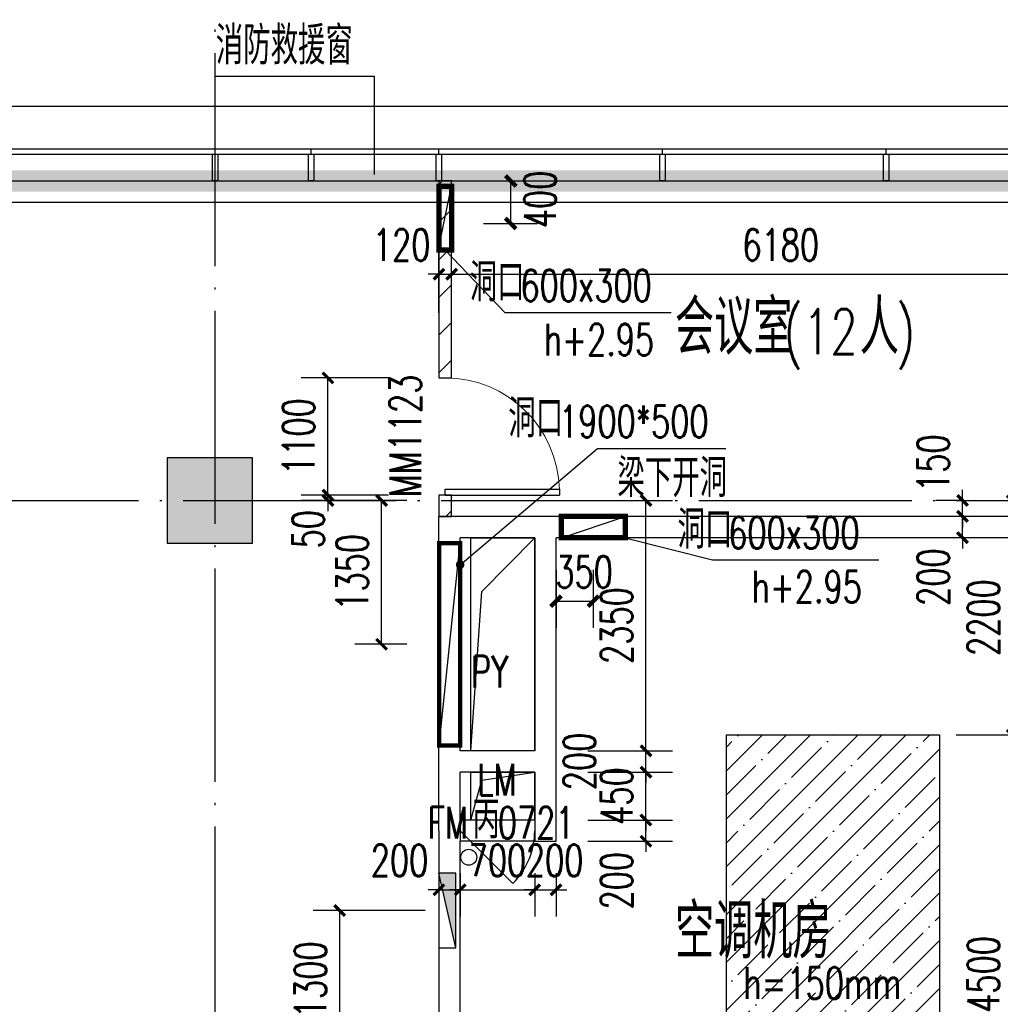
# Model space of a CAD drawing. Extents: x 797781 to 1255204, y 21234 to 1024248.
# Tile 497 of 656: x 978672 to 987880, y 484713 to 493957. Entities that reach past the tile are written whole.
import ezdxf

# ---------------------------------------------------------------- set-up
doc = ezdxf.new("R2010")
doc.units = 0
doc.header["$LTSCALE"] = 1000
doc.header["$MEASUREMENT"] = 0
doc.linetypes.add('230303生产综合楼-平面图_t8$0$DOTE', pattern=[2.42, 2, -0.2, 0.02, -0.2])
doc.linetypes.add('__DASH', pattern=[0.35, 0.25, -0.1])
for name, color, linetype in [('230303生产综合楼-平面图_t8$0$3T_WOOD', 21, 'Continuous'), ('230303生产综合楼-平面图_t8$0$COLUMN', 40, 'Continuous'), ('230303生产综合楼-平面图_t8$0$CURTWALL', 4, 'Continuous'), ('230303生产综合楼-平面图_t8$0$DIM_LEAD', 3, 'Continuous'), ('230303生产综合楼-平面图_t8$0$DIM_SYMB', 3, 'Continuous'), ('230303生产综合楼-平面图_t8$0$DOTE', 1, '230303生产综合楼-平面图_t8$0$DOTE'), ('230303生产综合楼-平面图_t8$0$H-楼板留洞', 6, 'Continuous'), ('230303生产综合楼-平面图_t8$0$PUB_DIM', 3, 'Continuous'), ('230303生产综合楼-平面图_t8$0$PUB_HATCH', 8, 'Continuous'), ('230303生产综合楼-平面图_t8$0$PUB_TEXT', 7, 'Continuous'), ('230303生产综合楼-平面图_t8$0$WALL', 40, 'Continuous'), ('230303生产综合楼-平面图_t8$0$WALL-MOVE', 6, 'Continuous'), ('230303生产综合楼-平面图_t8$0$WINDOW', 4, 'Continuous'), ('230303生产综合楼-平面图_t8$0$WINDOW_TEXT', 7, 'Continuous'), ('230303生产综合楼-平面图_t8$0$条件', 7, 'Continuous'), ('230303生产综合楼-平面图_t8$0$板洞', 6, 'Continuous'), ('230303生产综合楼-平面图_t8$0$看线', 115, 'Continuous'), ('A-暖通提建筑洞口', 1, 'Continuous'), ('DIM_LEAD', 3, 'Continuous'), ('DUCT-新风设备标注', 3, 'Continuous'), ('EQUIP_消火栓', 7, 'Continuous'), ('PUB_DIM', 3, 'Continuous'), ('PUB_HATCH', 8, 'Continuous'), ('PUB_TEXT', 7, 'Continuous'), ('VPIPE-消防', 1, 'Continuous'), ('WINDOW', 4, 'Continuous')]:
    doc.layers.add(name, color=color, linetype=linetype)
doc.styles.add('230303生产综合楼-平面图_t8$0$_TCH_DIM', font='SIMPLEX', dxfattribs={"bigfont": 'GBCBIG'})
doc.styles.add('230303生产综合楼-平面图_T8$0$_TCH_DIM_T3', font='SIMPLEX', dxfattribs={"width": 0.705882, "bigfont": 'GBCBIG'})
doc.styles.add('230303生产综合楼-平面图_t8$0$_TCH_WINDOW', font='SIMPLEX', dxfattribs={"height": 3.5, "bigfont": 'GBCBIG'})
doc.styles.add('_TCH_DIM', font='SIMPLEX', dxfattribs={"bigfont": 'GBCBIG'})
doc.styles.add('_TCH_DIM_T3', font='SIMPLEX', dxfattribs={"width": 0.705882, "bigfont": 'GBCBIG'})
doc.dimstyles.new('230303生产综合楼-平面图_T8$0$_TCH_ARCH&&100', dxfattribs={"dimtxt": 297.5, "dimasz": 100, "dimexe": 250, "dimexo": 300, "dimgap": 126.25, "dimtad": 1, "dimdec": 0, "dimzin": 0, "dimdsep": 46, "dimtxsty": '230303生产综合楼-平面图_T8$0$_TCH_DIM_T3', "dimblk": '230303生产综合楼-平面图_t8$0$_ArchTick', "dimcen": 0.09, "dimclrt": 7, "dimazin": 2, "dimtfac": 1, "dimtdec": 0, "dimtix": 1, "dimtmove": 2, "dimatfit": 3, "dimfxl": 1, "dimtolj": 1, "dimtzin": 0, "dimarcsym": 0})
doc.dimstyles.new('_TCH_ARCH&&100', dxfattribs={"dimtxt": 297.5, "dimasz": 100, "dimexe": 250, "dimexo": 300, "dimgap": 126.25, "dimtad": 1, "dimdec": 0, "dimzin": 0, "dimdsep": 46, "dimtxsty": '_TCH_DIM_T3', "dimblk": 'ARCHTICK', "dimcen": 0.09, "dimclrt": 7, "dimazin": 2, "dimtfac": 1, "dimtdec": 0, "dimtix": 1, "dimtmove": 2, "dimatfit": 3, "dimfxl": 1, "dimtolj": 1, "dimtzin": 0, "dimarcsym": 0})
pattern_1 = [(45, (0, 179.5), (-176.776766, 176.776766), [])]

# ---------------------------------------------------------------- blocks, each defined once
blk = doc.blocks.new('AQ4-5')
at = {"color": 6, "linetype": '__DASH', "ltscale": 4, "const_width": 200}
blk.add_lwpolyline([(1037161, 481763.4), (1037161, 487413.9), (1062695.4, 484763.4), (1130261, 484763.4), (1130261, 481763.4)], dxfattribs=at)
blk = doc.blocks.new('_ArchTick')
at = {"color": 0, "linetype": 'ByBlock', "const_width": 0.4}
blk.add_lwpolyline([(-0.5, -0.5), (0.5, 0.5)], dxfattribs=at)
blk = doc.blocks.new('*D6587')
at = {"layer": 'Defpoints', "color": 0, "transparency": 16777216}
for p in [(798367.8, 391755.7), (798717.8, 391755.7), (798717.8, 391160.2)]:
    blk.add_point(p, dxfattribs=at)
at = {"layer": 'PUB_DIM', "color": 0, "lineweight": -2, "transparency": 16777216}
for p, q in [((798367.8, 391455.7), (798367.8, 390910.2)), ((798717.8, 391455.7), (798717.8, 390910.2)), ((798367.8, 391160.2), (798717.8, 391160.2))]:
    blk.add_line(p, q, dxfattribs=at)
at = {"layer": 'PUB_DIM', "color": 0, "lineweight": -2, "transparency": 16777216, "xscale": 100, "yscale": 100, "zscale": 100, "rotation": 180}
blk.add_blockref('_ArchTick', (798367.8, 391160.2), dxfattribs=at)
at = {"layer": 'PUB_DIM', "color": 0, "lineweight": -2, "transparency": 16777216, "xscale": 100, "yscale": 100, "zscale": 100}
blk.add_blockref('_ArchTick', (798717.8, 391160.2), dxfattribs=at)
at = {"layer": 'PUB_DIM', "color": 7, "transparency": 16777216, "insert": (798631.4, 391435.2), "char_height": 297.5, "attachment_point": 5, "style": '_TCH_DIM_T3'}
blk.add_mtext('\\A1;350', dxfattribs=at)
blk = doc.blocks.new('*D6588')
at = {"layer": 'Defpoints', "color": 0, "transparency": 16777216}
for p in [(797387.8, 395105.7), (797943.1, 395105.7), (797387.8, 394705.7)]:
    blk.add_point(p, dxfattribs=at)
at = {"layer": 'PUB_DIM', "color": 0, "lineweight": -2, "transparency": 16777216}
for p, q in [((797687.8, 395105.7), (798193.1, 395105.7)), ((797943.1, 394705.7), (797943.1, 395105.7)), ((797687.8, 394705.7), (798193.1, 394705.7))]:
    blk.add_line(p, q, dxfattribs=at)
at = {"layer": 'PUB_DIM', "color": 0, "lineweight": -2, "transparency": 16777216, "xscale": 100, "yscale": 100, "zscale": 100}
for p, rotation in [((797943.1, 395105.7), 90), ((797943.1, 394705.7), 270)]:
    blk.add_blockref('_ArchTick', p, dxfattribs=dict(at, rotation=rotation))
at = {"layer": 'PUB_DIM', "color": 7, "transparency": 16777216, "insert": (798218.1, 394931.7), "char_height": 297.5, "attachment_point": 5, "rotation": 90, "style": '_TCH_DIM_T3'}
blk.add_mtext('\\A1;400', dxfattribs=at)
blk = doc.blocks.new('230303生产综合楼-平面图_t8$0$_ArchTick')
at = {"color": 0, "linetype": 'ByBlock', "const_width": 0.3}
blk.add_lwpolyline([(-0.5, -0.5), (0.5, 0.5)], dxfattribs=at)
blk = doc.blocks.new('*D6473')
at = {"layer": '230303生产综合楼-平面图_t8$0$PUB_DIM', "color": 0, "lineweight": -2, "transparency": 16777216}
for p, q in [((1101010.6, 289267.9), (1100522.7, 289267.9)), ((1100772.7, 287917.9), (1100772.7, 289267.9)), ((1101010.6, 287917.9), (1100522.7, 287917.9))]:
    blk.add_line(p, q, dxfattribs=at)
at = {"layer": 'Defpoints', "color": 0, "transparency": 16777216}
for p in [(1100772.7, 289267.9), (1101310.6, 289267.9), (1101310.6, 287917.9)]:
    blk.add_point(p, dxfattribs=at)
at = {"layer": '230303生产综合楼-平面图_t8$0$PUB_DIM', "color": 0, "lineweight": -2, "transparency": 16777216, "xscale": 100, "yscale": 100, "zscale": 100}
for p, rotation in [((1100772.7, 289267.9), 90), ((1100772.7, 287917.9), 270)]:
    blk.add_blockref('230303生产综合楼-平面图_t8$0$_ArchTick', p, dxfattribs=dict(at, rotation=rotation))
at = {"layer": '230303生产综合楼-平面图_t8$0$PUB_DIM', "color": 7, "transparency": 16777216, "insert": (1100497.7, 288592.9), "char_height": 297.5, "attachment_point": 5, "rotation": 90, "style": '230303生产综合楼-平面图_T8$0$_TCH_DIM_T3'}
blk.add_mtext('\\A1;1350', dxfattribs=at)
blk = doc.blocks.new('*D6322')
at = {"layer": '230303生产综合楼-平面图_t8$0$PUB_DIM', "color": 0, "lineweight": -2, "transparency": 16777216}
for p, q in [((1109960, 278549.6), (1108906.3, 278549.6)), ((1109156.3, 277249.5), (1109156.3, 278549.6)), ((1109960, 277249.5), (1108906.3, 277249.5))]:
    blk.add_line(p, q, dxfattribs=at)
at = {"layer": 'Defpoints', "color": 0, "transparency": 16777216}
for p in [(1109156.3, 278549.6), (1110260, 278549.6), (1110260, 277249.5)]:
    blk.add_point(p, dxfattribs=at)
at = {"layer": '230303生产综合楼-平面图_t8$0$PUB_DIM', "color": 0, "lineweight": -2, "transparency": 16777216, "xscale": 100, "yscale": 100, "zscale": 100}
for p, rotation in [((1109156.3, 278549.6), 90), ((1109156.3, 277249.5), 270)]:
    blk.add_blockref('230303生产综合楼-平面图_t8$0$_ArchTick', p, dxfattribs=dict(at, rotation=rotation))
at = {"layer": '230303生产综合楼-平面图_t8$0$PUB_DIM', "color": 7, "transparency": 16777216, "insert": (1108881.3, 277899.6), "char_height": 297.5, "attachment_point": 5, "rotation": 90, "style": '230303生产综合楼-平面图_T8$0$_TCH_DIM_T3'}
blk.add_mtext('\\A1;1300', dxfattribs=at)
blk = doc.blocks.new('$TwtSys$00000434')
for p, q in [((-0.5, 0.5), (-0.5, -0.5)), ((-0.5, -0.5), (0.5, 0.5)), ((0.5, 0.5), (-0.5, 0.5)), ((0.5, -0.5), (0.5, 0.5)), ((-0.5, -0.5), (0.5, -0.5))]:
    blk.add_line(p, q)
blk.add_solid([(0.5, -0.5), (0.5, 0.5), (-0.5, -0.5)])
blk = doc.blocks.new('230303生产综合楼-平面图_t8$0$3WLGJ')
at = {"layer": '230303生产综合楼-平面图_t8$0$3T_WOOD'}
for points in [[(1103866.3, 195571.9), (1103866.3, 195621.9)], [(1105966.3, 195571.9), (1105966.3, 195621.9)], [(1108066.3, 195571.9), (1108066.3, 195621.9)], [(1110166.3, 195571.9), (1110166.3, 195621.9)]]:
    blk.add_lwpolyline(points, dxfattribs=at)
for points in [[(1103891.3, 195321.9), (1103841.3, 195321.9), (1103841.3, 195571.9), (1103891.3, 195571.9)], [(1105991.3, 195321.9), (1105941.3, 195321.9), (1105941.3, 195571.9), (1105991.3, 195571.9)], [(1108091.3, 195321.9), (1108041.3, 195321.9), (1108041.3, 195571.9), (1108091.3, 195571.9)], [(1110191.3, 195321.9), (1110141.3, 195321.9), (1110141.3, 195571.9), (1110191.3, 195571.9)]]:
    blk.add_lwpolyline(points, close=True, dxfattribs=at)
blk = doc.blocks.new('$DorLib2D$00000114')
at = {"color": 0}
blk.add_line((0.5, 0), (-0.207, 0.707), dxfattribs=at)
blk.add_arc((0.5, 0), 1, 135, 180, dxfattribs=at)
blk = doc.blocks.new('*D1624')
at = {"layer": 'Defpoints', "color": 0, "transparency": 16777216}
for p in [(987164.6, 487243.3), (987996.7, 487243.3), (987164.6, 482743.3)]:
    blk.add_point(p, dxfattribs=at)
at = {"layer": 'PUB_DIM', "color": 0, "lineweight": -2, "transparency": 16777216}
for p, q in [((987464.6, 487243.3), (988246.7, 487243.3)), ((987996.7, 482743.3), (987996.7, 487243.3)), ((987464.6, 482743.3), (988246.7, 482743.3))]:
    blk.add_line(p, q, dxfattribs=at)
at = {"layer": 'PUB_DIM', "color": 0, "lineweight": -2, "transparency": 16777216, "xscale": 100, "yscale": 100, "zscale": 100}
for p, rotation in [((987996.7, 487243.3), 90), ((987996.7, 482743.3), 270)]:
    blk.add_blockref('_ArchTick', p, dxfattribs=dict(at, rotation=rotation))
at = {"layer": 'PUB_DIM', "color": 7, "transparency": 16777216, "insert": (987721.7, 484993.3), "char_height": 297.5, "attachment_point": 5, "rotation": 90, "style": '_TCH_DIM_T3'}
blk.add_mtext('\\A1;4500', dxfattribs=at)
blk = doc.blocks.new('*D1625')
at = {"layer": 'Defpoints', "color": 0, "transparency": 16777216}
for p in [(987164.6, 489443.2), (987996.7, 489443.2), (987164.6, 487243.3)]:
    blk.add_point(p, dxfattribs=at)
at = {"layer": 'PUB_DIM', "color": 0, "lineweight": -2, "transparency": 16777216}
for p, q in [((987464.6, 489443.2), (988246.7, 489443.2)), ((987996.7, 487243.3), (987996.7, 489443.2)), ((987464.6, 487243.3), (988246.7, 487243.3))]:
    blk.add_line(p, q, dxfattribs=at)
at = {"layer": 'PUB_DIM', "color": 0, "lineweight": -2, "transparency": 16777216, "xscale": 100, "yscale": 100, "zscale": 100}
for p, rotation in [((987996.7, 489443.2), 90), ((987996.7, 487243.3), 270)]:
    blk.add_blockref('_ArchTick', p, dxfattribs=dict(at, rotation=rotation))
at = {"layer": 'PUB_DIM', "color": 7, "transparency": 16777216, "insert": (987721.7, 488343.2), "char_height": 297.5, "attachment_point": 5, "rotation": 90, "style": '_TCH_DIM_T3'}
blk.add_mtext('\\A1;2200', dxfattribs=at)
blk = doc.blocks.new('*D1644')
at = {"layer": '230303生产综合楼-平面图_t8$0$PUB_DIM', "color": 0, "lineweight": -2, "transparency": 16777216}
for p, q in [((982728, 491205.5), (982728, 491817)), ((988908, 491205.5), (988908, 491817)), ((982728, 491567), (988908, 491567))]:
    blk.add_line(p, q, dxfattribs=at)
at = {"layer": 'Defpoints', "color": 0, "transparency": 16777216}
for p in [(988908, 491567), (982728, 490905.5), (988908, 490905.5)]:
    blk.add_point(p, dxfattribs=at)
at = {"layer": '230303生产综合楼-平面图_t8$0$PUB_DIM', "color": 0, "lineweight": -2, "transparency": 16777216, "xscale": 100, "yscale": 100, "zscale": 100, "rotation": 180}
blk.add_blockref('230303生产综合楼-平面图_t8$0$_ArchTick', (982728, 491567), dxfattribs=at)
at = {"layer": '230303生产综合楼-平面图_t8$0$PUB_DIM', "color": 0, "lineweight": -2, "transparency": 16777216, "xscale": 100, "yscale": 100, "zscale": 100}
blk.add_blockref('230303生产综合楼-平面图_t8$0$_ArchTick', (988908, 491567), dxfattribs=at)
at = {"layer": '230303生产综合楼-平面图_t8$0$PUB_DIM', "color": 7, "transparency": 16777216, "insert": (985818, 491842), "char_height": 297.5, "attachment_point": 5, "style": '230303生产综合楼-平面图_T8$0$_TCH_DIM_T3'}
blk.add_mtext('\\A1;6180', dxfattribs=at)
blk = doc.blocks.new('*D1645')
at = {"layer": '230303生产综合楼-平面图_t8$0$PUB_DIM', "color": 0, "lineweight": -2, "transparency": 16777216}
for p, q in [((982608, 491205.5), (982608, 491817)), ((982728, 491205.5), (982728, 491817)), ((982608, 491567), (982508, 491567)), ((982608, 491567), (982728, 491567)), ((982728, 491567), (982828, 491567))]:
    blk.add_line(p, q, dxfattribs=at)
at = {"layer": 'Defpoints', "color": 0, "transparency": 16777216}
for p in [(982728, 491567), (982608, 490905.5), (982728, 490905.5)]:
    blk.add_point(p, dxfattribs=at)
at = {"layer": '230303生产综合楼-平面图_t8$0$PUB_DIM', "color": 0, "lineweight": -2, "transparency": 16777216, "xscale": 100, "yscale": 100, "zscale": 100}
blk.add_blockref('230303生产综合楼-平面图_t8$0$_ArchTick', (982608, 491567), dxfattribs=at)
at = {"layer": '230303生产综合楼-平面图_t8$0$PUB_DIM', "color": 0, "lineweight": -2, "transparency": 16777216, "xscale": 100, "yscale": 100, "zscale": 100, "rotation": 180}
blk.add_blockref('230303生产综合楼-平面图_t8$0$_ArchTick', (982728, 491567), dxfattribs=at)
at = {"layer": '230303生产综合楼-平面图_t8$0$PUB_DIM', "color": 7, "transparency": 16777216, "insert": (982258, 491842), "char_height": 297.5, "attachment_point": 5, "style": '230303生产综合楼-平面图_T8$0$_TCH_DIM_T3'}
blk.add_mtext('\\A1;120', dxfattribs=at)
blk = doc.blocks.new('*D1648')
at = {"layer": '230303生产综合楼-平面图_t8$0$PUB_DIM', "color": 0, "lineweight": -2, "transparency": 16777216}
for p, q in [((987525.2, 489293.2), (987525.2, 489393.2)), ((987513.7, 489293.2), (987275.2, 489293.2)), ((987525.2, 489093.2), (987525.2, 489293.2)), ((987513.7, 489093.2), (987275.2, 489093.2)), ((987525.2, 489093.2), (987525.2, 488993.2))]:
    blk.add_line(p, q, dxfattribs=at)
at = {"layer": 'Defpoints', "color": 0, "transparency": 16777216}
for p in [(987525.2, 489293.2), (987813.7, 489293.2), (987813.7, 489093.2)]:
    blk.add_point(p, dxfattribs=at)
at = {"layer": '230303生产综合楼-平面图_t8$0$PUB_DIM', "color": 0, "lineweight": -2, "transparency": 16777216, "xscale": 100, "yscale": 100, "zscale": 100}
for p, rotation in [((987525.2, 489293.2), 270), ((987525.2, 489093.2), 90)]:
    blk.add_blockref('230303生产综合楼-平面图_t8$0$_ArchTick', p, dxfattribs=dict(at, rotation=rotation))
at = {"layer": '230303生产综合楼-平面图_t8$0$PUB_DIM', "color": 7, "transparency": 16777216, "insert": (987250.2, 488723.2), "char_height": 297.5, "attachment_point": 5, "rotation": 90, "style": '230303生产综合楼-平面图_T8$0$_TCH_DIM_T3'}
blk.add_mtext('\\A1;200', dxfattribs=at)
blk = doc.blocks.new('*D1649')
at = {"layer": '230303生产综合楼-平面图_t8$0$PUB_DIM', "color": 0, "lineweight": -2, "transparency": 16777216}
for p, q in [((987525.2, 489443.2), (987525.2, 489543.2)), ((987513.7, 489443.2), (987275.2, 489443.2)), ((987525.2, 489293.2), (987525.2, 489443.2)), ((987513.7, 489293.2), (987275.2, 489293.2)), ((987525.2, 489293.2), (987525.2, 489193.2))]:
    blk.add_line(p, q, dxfattribs=at)
at = {"layer": 'Defpoints', "color": 0, "transparency": 16777216}
for p in [(987525.2, 489443.2), (987813.7, 489443.2), (987813.7, 489293.2)]:
    blk.add_point(p, dxfattribs=at)
at = {"layer": '230303生产综合楼-平面图_t8$0$PUB_DIM', "color": 0, "lineweight": -2, "transparency": 16777216, "xscale": 100, "yscale": 100, "zscale": 100}
for p, rotation in [((987525.2, 489443.2), 270), ((987525.2, 489293.2), 90)]:
    blk.add_blockref('230303生产综合楼-平面图_t8$0$_ArchTick', p, dxfattribs=dict(at, rotation=rotation))
at = {"layer": '230303生产综合楼-平面图_t8$0$PUB_DIM', "color": 7, "transparency": 16777216, "insert": (987250.2, 489793.2), "char_height": 297.5, "attachment_point": 5, "rotation": 90, "style": '230303生产综合楼-平面图_T8$0$_TCH_DIM_T3'}
blk.add_mtext('\\A1;150', dxfattribs=at)
blk = doc.blocks.new('*D1650')
at = {"layer": '230303生产综合楼-平面图_t8$0$PUB_DIM', "color": 0, "lineweight": -2, "transparency": 16777216}
for p, q in [((984552.2, 486443.2), (984552.2, 486543.2)), ((984008, 486443.2), (984802.2, 486443.2)), ((984552.2, 486243.2), (984552.2, 486443.2)), ((984008, 486243.2), (984802.2, 486243.2)), ((984552.2, 486243.2), (984552.2, 486143.2))]:
    blk.add_line(p, q, dxfattribs=at)
at = {"layer": 'Defpoints', "color": 0, "transparency": 16777216}
for p in [(983708, 486443.2), (984552.2, 486443.2), (983708, 486243.2)]:
    blk.add_point(p, dxfattribs=at)
at = {"layer": '230303生产综合楼-平面图_t8$0$PUB_DIM', "color": 0, "lineweight": -2, "transparency": 16777216, "xscale": 100, "yscale": 100, "zscale": 100}
for p, rotation in [((984552.2, 486443.2), 270), ((984552.2, 486243.2), 90)]:
    blk.add_blockref('230303生产综合楼-平面图_t8$0$_ArchTick', p, dxfattribs=dict(at, rotation=rotation))
at = {"layer": '230303生产综合楼-平面图_t8$0$PUB_DIM', "color": 7, "transparency": 16777216, "insert": (984277.2, 485873.2), "char_height": 297.5, "attachment_point": 5, "rotation": 90, "style": '230303生产综合楼-平面图_T8$0$_TCH_DIM_T3'}
blk.add_mtext('\\A1;200', dxfattribs=at)
blk = doc.blocks.new('*D1651')
at = {"layer": '230303生产综合楼-平面图_t8$0$PUB_DIM', "color": 0, "lineweight": -2, "transparency": 16777216}
for p, q in [((984552.2, 486893.2), (984552.2, 486993.2)), ((984008, 486893.2), (984802.2, 486893.2)), ((984552.2, 486443.2), (984552.2, 486893.2)), ((984008, 486443.2), (984802.2, 486443.2)), ((984552.2, 486443.2), (984552.2, 486343.2))]:
    blk.add_line(p, q, dxfattribs=at)
at = {"layer": 'Defpoints', "color": 0, "transparency": 16777216}
for p in [(983708, 486893.2), (984552.2, 486893.2), (983708, 486443.2)]:
    blk.add_point(p, dxfattribs=at)
at = {"layer": '230303生产综合楼-平面图_t8$0$PUB_DIM', "color": 0, "lineweight": -2, "transparency": 16777216, "xscale": 100, "yscale": 100, "zscale": 100}
for p, rotation in [((984552.2, 486893.2), 270), ((984552.2, 486443.2), 90)]:
    blk.add_blockref('230303生产综合楼-平面图_t8$0$_ArchTick', p, dxfattribs=dict(at, rotation=rotation))
at = {"layer": '230303生产综合楼-平面图_t8$0$PUB_DIM', "color": 7, "transparency": 16777216, "insert": (984277.2, 486668.2), "char_height": 297.5, "attachment_point": 5, "rotation": 90, "style": '230303生产综合楼-平面图_T8$0$_TCH_DIM_T3'}
blk.add_mtext('\\A1;450', dxfattribs=at)
blk = doc.blocks.new('*D1652')
at = {"layer": '230303生产综合楼-平面图_t8$0$PUB_DIM', "color": 0, "lineweight": -2, "transparency": 16777216}
for p, q in [((984552.2, 487093.2), (984552.2, 487193.2)), ((984008, 487093.2), (984802.2, 487093.2)), ((984552.2, 486893.2), (984552.2, 487093.2)), ((984008, 486893.2), (984802.2, 486893.2)), ((984552.2, 486893.2), (984552.2, 486793.2))]:
    blk.add_line(p, q, dxfattribs=at)
at = {"layer": 'Defpoints', "color": 0, "transparency": 16777216}
for p in [(983708, 487093.2), (984552.2, 487093.2), (983708, 486893.2)]:
    blk.add_point(p, dxfattribs=at)
at = {"layer": '230303生产综合楼-平面图_t8$0$PUB_DIM', "color": 0, "lineweight": -2, "transparency": 16777216, "xscale": 100, "yscale": 100, "zscale": 100}
for p, rotation in [((984552.2, 487093.2), 270), ((984552.2, 486893.2), 90)]:
    blk.add_blockref('230303生产综合楼-平面图_t8$0$_ArchTick', p, dxfattribs=dict(at, rotation=rotation))
at = {"layer": '230303生产综合楼-平面图_t8$0$PUB_DIM', "color": 7, "transparency": 16777216, "insert": (983927.2, 486993.2), "char_height": 297.5, "attachment_point": 5, "rotation": 90, "style": '230303生产综合楼-平面图_T8$0$_TCH_DIM_T3'}
blk.add_mtext('\\A1;200', dxfattribs=at)
blk = doc.blocks.new('*D1653')
at = {"layer": '230303生产综合楼-平面图_t8$0$PUB_DIM', "color": 0, "lineweight": -2, "transparency": 16777216}
for p, q in [((984008, 489443.2), (984802.2, 489443.2)), ((984552.2, 487093.2), (984552.2, 489443.2)), ((984008, 487093.2), (984802.2, 487093.2))]:
    blk.add_line(p, q, dxfattribs=at)
at = {"layer": 'Defpoints', "color": 0, "transparency": 16777216}
for p in [(983708, 489443.2), (984552.2, 489443.2), (983708, 487093.2)]:
    blk.add_point(p, dxfattribs=at)
at = {"layer": '230303生产综合楼-平面图_t8$0$PUB_DIM', "color": 0, "lineweight": -2, "transparency": 16777216, "xscale": 100, "yscale": 100, "zscale": 100}
for p, rotation in [((984552.2, 489443.2), 90), ((984552.2, 487093.2), 270)]:
    blk.add_blockref('230303生产综合楼-平面图_t8$0$_ArchTick', p, dxfattribs=dict(at, rotation=rotation))
at = {"layer": '230303生产综合楼-平面图_t8$0$PUB_DIM', "color": 7, "transparency": 16777216, "insert": (984277.2, 488268.2), "char_height": 297.5, "attachment_point": 5, "rotation": 90, "style": '230303生产综合楼-平面图_T8$0$_TCH_DIM_T3'}
blk.add_mtext('\\A1;2350', dxfattribs=at)
blk = doc.blocks.new('*D1654')
at = {"layer": '230303生产综合楼-平面图_t8$0$PUB_DIM', "color": 0, "lineweight": -2, "transparency": 16777216}
for p, q in [((983508, 485943.2), (983508, 485538.5)), ((983708, 485943.2), (983708, 485538.5)), ((983508, 485788.5), (983408, 485788.5)), ((983508, 485788.5), (983708, 485788.5)), ((983708, 485788.5), (983808, 485788.5))]:
    blk.add_line(p, q, dxfattribs=at)
at = {"layer": 'Defpoints', "color": 0, "transparency": 16777216}
for p in [(983508, 486243.2), (983708, 486243.2), (983708, 485788.5)]:
    blk.add_point(p, dxfattribs=at)
at = {"layer": '230303生产综合楼-平面图_t8$0$PUB_DIM', "color": 0, "lineweight": -2, "transparency": 16777216, "xscale": 100, "yscale": 100, "zscale": 100}
blk.add_blockref('230303生产综合楼-平面图_t8$0$_ArchTick', (983508, 485788.5), dxfattribs=at)
at = {"layer": '230303生产综合楼-平面图_t8$0$PUB_DIM', "color": 0, "lineweight": -2, "transparency": 16777216, "xscale": 100, "yscale": 100, "zscale": 100, "rotation": 180}
blk.add_blockref('230303生产综合楼-平面图_t8$0$_ArchTick', (983708, 485788.5), dxfattribs=at)
at = {"layer": '230303生产综合楼-平面图_t8$0$PUB_DIM', "color": 7, "transparency": 16777216, "insert": (983695.5, 486063.5), "char_height": 297.5, "attachment_point": 5, "style": '230303生产综合楼-平面图_T8$0$_TCH_DIM_T3'}
blk.add_mtext('\\A1;200', dxfattribs=at)
blk = doc.blocks.new('*D1655')
at = {"layer": '230303生产综合楼-平面图_t8$0$PUB_DIM', "color": 0, "lineweight": -2, "transparency": 16777216}
for p, q in [((982808, 485943.2), (982808, 485538.5)), ((983508, 485943.2), (983508, 485538.5)), ((982808, 485788.5), (982708, 485788.5)), ((982808, 485788.5), (983508, 485788.5)), ((983508, 485788.5), (983608, 485788.5))]:
    blk.add_line(p, q, dxfattribs=at)
at = {"layer": 'Defpoints', "color": 0, "transparency": 16777216}
for p in [(982808, 486243.2), (983508, 486243.2), (983508, 485788.5)]:
    blk.add_point(p, dxfattribs=at)
at = {"layer": '230303生产综合楼-平面图_t8$0$PUB_DIM', "color": 0, "lineweight": -2, "transparency": 16777216, "xscale": 100, "yscale": 100, "zscale": 100}
blk.add_blockref('230303生产综合楼-平面图_t8$0$_ArchTick', (982808, 485788.5), dxfattribs=at)
at = {"layer": '230303生产综合楼-平面图_t8$0$PUB_DIM', "color": 0, "lineweight": -2, "transparency": 16777216, "xscale": 100, "yscale": 100, "zscale": 100, "rotation": 180}
blk.add_blockref('230303生产综合楼-平面图_t8$0$_ArchTick', (983508, 485788.5), dxfattribs=at)
at = {"layer": '230303生产综合楼-平面图_t8$0$PUB_DIM', "color": 7, "transparency": 16777216, "insert": (983158, 486063.5), "char_height": 297.5, "attachment_point": 5, "style": '230303生产综合楼-平面图_T8$0$_TCH_DIM_T3'}
blk.add_mtext('\\A1;700', dxfattribs=at)
blk = doc.blocks.new('*D1656')
at = {"layer": '230303生产综合楼-平面图_t8$0$PUB_DIM', "color": 0, "lineweight": -2, "transparency": 16777216}
for p, q in [((982608, 485943.2), (982608, 485538.5)), ((982808, 485943.2), (982808, 485538.5)), ((982608, 485788.5), (982508, 485788.5)), ((982608, 485788.5), (982808, 485788.5)), ((982808, 485788.5), (982908, 485788.5))]:
    blk.add_line(p, q, dxfattribs=at)
at = {"layer": 'Defpoints', "color": 0, "transparency": 16777216}
for p in [(982608, 486243.2), (982808, 486243.2), (982808, 485788.5)]:
    blk.add_point(p, dxfattribs=at)
at = {"layer": '230303生产综合楼-平面图_t8$0$PUB_DIM', "color": 0, "lineweight": -2, "transparency": 16777216, "xscale": 100, "yscale": 100, "zscale": 100}
blk.add_blockref('230303生产综合楼-平面图_t8$0$_ArchTick', (982608, 485788.5), dxfattribs=at)
at = {"layer": '230303生产综合楼-平面图_t8$0$PUB_DIM', "color": 0, "lineweight": -2, "transparency": 16777216, "xscale": 100, "yscale": 100, "zscale": 100, "rotation": 180}
blk.add_blockref('230303生产综合楼-平面图_t8$0$_ArchTick', (982808, 485788.5), dxfattribs=at)
at = {"layer": '230303生产综合楼-平面图_t8$0$PUB_DIM', "color": 7, "transparency": 16777216, "insert": (982238, 486063.5), "char_height": 297.5, "attachment_point": 5, "style": '230303生产综合楼-平面图_T8$0$_TCH_DIM_T3'}
blk.add_mtext('\\A1;200', dxfattribs=at)
blk = doc.blocks.new('*D1657')
at = {"layer": '230303生产综合楼-平面图_t8$0$PUB_DIM', "color": 0, "lineweight": -2, "transparency": 16777216}
for p, q in [((981566.1, 489493.2), (981566.1, 489593.2)), ((982135.3, 489493.2), (981316.1, 489493.2)), ((982135.3, 489443.2), (981316.1, 489443.2)), ((981566.1, 489443.2), (981566.1, 489493.2)), ((981566.1, 489443.2), (981566.1, 489343.2))]:
    blk.add_line(p, q, dxfattribs=at)
at = {"layer": 'Defpoints', "color": 0, "transparency": 16777216}
for p in [(981566.1, 489493.2), (982435.3, 489493.2), (982435.3, 489443.2)]:
    blk.add_point(p, dxfattribs=at)
at = {"layer": '230303生产综合楼-平面图_t8$0$PUB_DIM', "color": 0, "lineweight": -2, "transparency": 16777216, "xscale": 100, "yscale": 100, "zscale": 100}
for p, rotation in [((981566.1, 489493.2), 270), ((981566.1, 489443.2), 90)]:
    blk.add_blockref('230303生产综合楼-平面图_t8$0$_ArchTick', p, dxfattribs=dict(at, rotation=rotation))
at = {"layer": '230303生产综合楼-平面图_t8$0$PUB_DIM', "color": 7, "transparency": 16777216, "insert": (981380.9, 489173.2), "char_height": 297.5, "attachment_point": 5, "rotation": 90, "style": '230303生产综合楼-平面图_T8$0$_TCH_DIM_T3'}
blk.add_mtext('\\A1;50', dxfattribs=at)
blk = doc.blocks.new('*D1658')
at = {"layer": '230303生产综合楼-平面图_t8$0$PUB_DIM', "color": 0, "lineweight": -2, "transparency": 16777216}
for p, q in [((982135.3, 490593.2), (981316.1, 490593.2)), ((981566.1, 489493.2), (981566.1, 490593.2)), ((982135.3, 489493.2), (981316.1, 489493.2))]:
    blk.add_line(p, q, dxfattribs=at)
at = {"layer": 'Defpoints', "color": 0, "transparency": 16777216}
for p in [(981566.1, 490593.2), (982435.3, 490593.2), (982435.3, 489493.2)]:
    blk.add_point(p, dxfattribs=at)
at = {"layer": '230303生产综合楼-平面图_t8$0$PUB_DIM', "color": 0, "lineweight": -2, "transparency": 16777216, "xscale": 100, "yscale": 100, "zscale": 100}
for p, rotation in [((981566.1, 490593.2), 90), ((981566.1, 489493.2), 270)]:
    blk.add_blockref('230303生产综合楼-平面图_t8$0$_ArchTick', p, dxfattribs=dict(at, rotation=rotation))
at = {"layer": '230303生产综合楼-平面图_t8$0$PUB_DIM', "color": 7, "transparency": 16777216, "insert": (981291.1, 490043.2), "char_height": 297.5, "attachment_point": 5, "rotation": 90, "style": '230303生产综合楼-平面图_T8$0$_TCH_DIM_T3'}
blk.add_mtext('\\A1;1100', dxfattribs=at)
blk = doc.blocks.new('_FZH')
blk.add_lwpolyline([(-0.5, -0.5), (0.5, -0.5), (0.5, 0.5), (-0.5, 0.5)], close=True)
at = {"layer": 'PUB_HATCH'}
blk.add_solid([(-0.5, -0.5), (0.5, -0.5), (-0.5, 0.5), (0.5, 0.5)], dxfattribs=at)
blk = doc.blocks.new('230303生产综合楼-平面图_t8$0$$DorLib2D$00000001')
for p, q in [((0.45, 0.975), (0.5, 0.975)), ((0.45, 0), (0.45, 0.975)), ((0.5, 0), (0.5, 0.975)), ((0.5, 0), (0.45, 0))]:
    blk.add_line(p, q)
at = {"lineweight": 13}
blk.add_arc((0.475, 0), 0.975, 91.46928, 180, dxfattribs=at)
blk = doc.blocks.new('3FND33')
at = {"layer": 'A-暖通提建筑洞口', "const_width": 50}
for points in [[(797387.8, 395055.7), (797387.8, 394455.7), (797267.8, 394455.7), (797267.8, 395055.7)], [(799017.8, 391755.7), (798417.8, 391755.7), (798417.8, 391955.7), (799017.8, 391955.7)]]:
    blk.add_lwpolyline(points, close=True, dxfattribs=at)
at = {"layer": 'A-暖通提建筑洞口'}
for points in [[(797267.8, 394479.5), (797387.8, 395055.7)], [(798417.8, 391755.7), (799017.8, 391955.7)]]:
    blk.add_lwpolyline(points, dxfattribs=at)
at = {"layer": 'DIM_LEAD'}
for p, q in [((797327.8, 394455.7), (797885.7, 393869.8)), ((797885.7, 393869.8), (799449.1, 393869.8)), ((799017.8, 391755.7), (799836.7, 391549.4)), ((799836.7, 391549.4), (801400.1, 391549.4))]:
    blk.add_line(p, q, dxfattribs=at)
at = {"layer": 'PUB_TEXT', "style": '_TCH_DIM'}
for p in [(797557.5, 393974.8), (799508.5, 391654.4)]:
    blk.add_text('洞口', height=357.45, dxfattribs=at).set_placement(p)
at = {"layer": 'PUB_TEXT', "style": '_TCH_DIM', "width": 0.705882}
for s, p in [('600x300', (798034.1, 393974.8)), ('h+2.95', (798254.1, 393467.3)), ('600x300', (799985.1, 391654.4)), ('h+2.95', (800205.1, 391146.9))]:
    blk.add_text(s, height=297.5, dxfattribs=at).set_placement(p)
at = {"layer": 'PUB_DIM'}
for base, p1, p2, angle, picture, middle in [((797943.1, 395105.7), (797387.8, 394705.7), (797387.8, 395105.7), 90, '*D6588', (798218.1, 394931.7)), ((798717.8, 391160.2), (798367.8, 391755.7), (798717.8, 391755.7), 0, '*D6587', (798631.4, 391435.2))]:
    dim = blk.add_linear_dim(base=base, p1=p1, p2=p2, angle=angle, dimstyle='_TCH_ARCH&&100', dxfattribs=at)
    dim.commit()
    dim.dimension.update_dxf_attribs({"geometry": picture, "text_midpoint": middle, "dimtype": 161})
blk = doc.blocks.new('230303生产综合楼-平面图_t8$0$4-8FND')
at = {"layer": '230303生产综合楼-平面图_t8$0$DIM_LEAD'}
for p, q in [((1101510.6, 288665), (1102798.7, 289755.3)), ((1102798.7, 289755.3), (1104004, 289755.3))]:
    blk.add_line(p, q, dxfattribs=at)
at = {"layer": '230303生产综合楼-平面图_t8$0$DIM_LEAD', "const_width": 40}
blk.add_lwpolyline([(1101495.3, 288652, 1), (1101525.9, 288677.9, 1)], format="xyb", close=True, dxfattribs=at)
at = {"layer": '230303生产综合楼-平面图_t8$0$条件', "color": 1, "const_width": 40, "elevation": 3050}
blk.add_lwpolyline([(1101312.3, 286967.9), (1101312.3, 288867.9), (1101510.6, 288867.9), (1101510.6, 286967.9), (1101312.3, 286967.9)], dxfattribs=at)
at = {"layer": '230303生产综合楼-平面图_t8$0$条件', "color": 1, "elevation": 3050}
blk.add_lwpolyline([(1101312.3, 286967.9), (1101510.6, 288867.9)], dxfattribs=at)
at = {"layer": '230303生产综合楼-平面图_t8$0$PUB_TEXT', "style": '230303生产综合楼-平面图_t8$0$_TCH_DIM'}
for s, p in [('洞口', (1101962.4, 289860.3)), ('梁下开洞', (1102986.7, 289300.3))]:
    blk.add_text(s, height=357.45, dxfattribs=at).set_placement(p)
at = {"layer": '230303生产综合楼-平面图_t8$0$PUB_TEXT', "style": '230303生产综合楼-平面图_t8$0$_TCH_DIM', "width": 0.705882}
blk.add_text('1900*500', height=297.5, dxfattribs=at).set_placement((1102439, 289860.3))
at = {"layer": '230303生产综合楼-平面图_t8$0$PUB_DIM'}
dim = blk.add_aligned_dim(p1=(1101310.6, 287917.9), p2=(1101310.6, 289267.9), distance=537.9, dimstyle='230303生产综合楼-平面图_T8$0$_TCH_ARCH&&100', dxfattribs=at)
dim.commit()
dim.dimension.update_dxf_attribs({"geometry": '*D6473', "text_midpoint": (1100497.7, 288592.9)})
blk = doc.blocks.new('230303生产综合楼-平面图_t8$0$4-XHS')
at = {"layer": 'VPIPE-消防'}
blk.add_circle((1110367.6, 279049.5), 75, dxfattribs=at)
at = {"layer": 'EQUIP_消火栓', "xscale": 700, "yscale": 160, "zscale": 700, "rotation": 90.00000000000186}
blk.add_blockref('$TwtSys$00000434', (1110167.6, 278549.5), dxfattribs=at)
at = {"layer": '230303生产综合楼-平面图_t8$0$PUB_DIM'}
dim = blk.add_aligned_dim(p1=(1110260, 277249.5), p2=(1110260, 278549.6), distance=1103.7, dimstyle='230303生产综合楼-平面图_T8$0$_TCH_ARCH&&100', dxfattribs=at)
dim.commit()
dim.dimension.update_dxf_attribs({"geometry": '*D6322', "text_midpoint": (1108881.3, 277899.6)})

msp = doc.modelspace()

# ---------------------------------------------------------------- hatches: boundary and pattern name
at = {"layer": '230303生产综合楼-平面图_t8$0$PUB_HATCH'}
h = msp.add_hatch(dxfattribs=at)
h.set_pattern_fill('普通砖', color=256, scale=100, style=0)
h.set_pattern_definition(pattern_1)
h.paths.add_polyline_path([(982608, 492443.2), (982608, 490593.2), (982728, 490593.2), (982728, 492443.2)])
h = msp.add_hatch(dxfattribs=at)
h.set_pattern_fill('普通砖', color=256, scale=100, style=0)
h.set_pattern_definition(pattern_1)
h.paths.add_polyline_path([(982728, 489293.2), (982728, 489493.2), (982608, 489493.2), (982608, 489293.2)])
at = {"layer": 'PUB_HATCH'}
h = msp.add_hatch(dxfattribs=at)
h.set_pattern_fill('ANSI35', color=256, scale=100)
h.set_pattern_definition([(45, (0, 0), (-224.5064, 224.5064), []), (45, (224.5, 0), (-224.5064, 224.5064), [396.875, -79.375, 0, -79.375])])
h.paths.add_polyline_path([(985308, 487243.3), (987308, 487243.3), (987308, 482743.3), (985308, 482743.3)])

# ---------------------------------------------------------------- linework, layer by layer
msp.add_lwpolyline([(981382.7, 492693.2), (981432.7, 492693.2), (981432.7, 492443.2), (981382.7, 492443.2)], close=True)
msp.add_lwpolyline([(981407.7, 492693.2), (981407.7, 492743.2)])
at = {"layer": '230303生产综合楼-平面图_t8$0$CURTWALL'}
for points in [[(895858, 495426.4), (921708, 492743.2), (989558, 492743.2), (989558, 469343.2), (921708, 469343.2), (895858, 472023.1)], [(895908, 495370.9), (921705.4, 492693.2), (989508, 492693.2), (989508, 469393.2), (921710.6, 469393.2), (895908, 472068.2)], [(896158, 495093.7), (921692.5, 492443.2), (989258, 492443.2), (989258, 469643.2), (921723.5, 469643.2), (896158, 472293.6)]]:
    msp.add_lwpolyline(points, close=True, dxfattribs=at)
at = {"layer": '230303生产综合楼-平面图_t8$0$DIM_SYMB'}
msp.add_lwpolyline([(980513, 493427.7), (981999, 493427.7), (981999, 492503.8)], dxfattribs=at)
at = {"layer": '230303生产综合楼-平面图_t8$0$DOTE'}
for p, q in [((980508, 467443.2), (980508, 495443.2)), ((895508, 489443.2), (988908, 489443.2))]:
    msp.add_line(p, q, dxfattribs=at)
at = {"layer": '230303生产综合楼-平面图_t8$0$H-楼板留洞'}
for points in [[(982908, 489093.2), (983508, 489093.2), (983508, 487093.2), (982908, 487093.2)], [(982908, 486893.2), (983508, 486893.2), (983508, 486443.2), (982908, 486443.2)]]:
    msp.add_lwpolyline(points, close=True, dxfattribs=at)
at = {"layer": '230303生产综合楼-平面图_t8$0$PUB_HATCH', "color": 8}
msp.add_lwpolyline([(896358, 478943.2), (896358, 494871.8), (921682.1, 492243.2), (989058, 492243.2), (989058, 478943.2)], dxfattribs=at)
at = {"layer": '230303生产综合楼-平面图_t8$0$WALL'}
for p, q in [((983608, 489293.2), (982608, 489293.2)), ((982608, 486993.2), (982608, 489293.2)), ((988458, 489293.2), (983608, 489293.2)), ((983508, 489093.2), (982808, 489093.2)), ((982808, 487093.2), (982808, 489093.2)), ((983508, 487093.2), (983508, 489093.2)), ((983708, 486993.2), (983708, 489093.2)), ((988458, 489093.2), (983708, 489093.2)), ((983508, 487093.2), (982808, 487093.2)), ((982608, 486343.2), (982608, 486993.2)), ((983708, 486243.2), (983708, 486993.2)), ((982808, 486443.2), (982808, 486893.2)), ((983508, 486893.2), (982808, 486893.2)), ((983508, 486443.2), (983508, 486893.2)), ((982808, 486443.2), (982808, 486243.2)), ((983508, 486443.2), (983508, 486243.2)), ((982608, 486343.2), (982608, 484293.2)), ((982808, 484293.2), (982808, 486243.2)), ((983508, 486243.2), (983708, 486243.2))]:
    msp.add_line(p, q, dxfattribs=at)
at = {"layer": '230303生产综合楼-平面图_t8$0$WALL-MOVE'}
for p, q in [((982608, 492443.2), (982608, 490593.2)), ((982728, 492443.2), (982608, 492443.2)), ((982728, 490593.2), (982728, 492443.2)), ((982608, 490593.2), (982728, 490593.2)), ((982728, 489493.2), (982608, 489493.2)), ((982608, 489493.2), (982608, 489293.2)), ((982728, 489293.2), (982728, 489493.2)), ((982608, 489293.2), (982728, 489293.2))]:
    msp.add_line(p, q, dxfattribs=at)
at = {"layer": '230303生产综合楼-平面图_t8$0$板洞'}
for points in [[(982908, 487093.2), (983012.7, 488587.3), (983508, 489093.2)], [(982908, 486443.2), (983012.7, 486818.3), (983508, 486893.2)]]:
    msp.add_lwpolyline(points, dxfattribs=at)
at = {"layer": '230303生产综合楼-平面图_t8$0$看线'}
msp.add_lwpolyline([(895458, 495870.7), (921394.7, 493143.2), (989958, 493143.2), (989958, 468943.2), (921321.3, 468943.2), (895458, 471663)], close=True, dxfattribs=at)
at = {"layer": 'DUCT-新风设备标注'}
msp.add_lwpolyline([(985308, 487243.3), (987308, 487243.3), (987308, 482743.3), (985308, 482743.3)], close=True, dxfattribs=at)
at = {"layer": 'WINDOW'}
for p, q in [((983508, 486443.2), (982808, 486443.2)), ((983508, 486243.2), (982808, 486243.2))]:
    msp.add_line(p, q, dxfattribs=at)

# ---------------------------------------------------------------- block references
for name, p in [('230303生产综合楼-平面图_t8$0$3WLGJ', (-123358.3, 297121.3)), ('AQ4-5', (-141003, 7679.8)), ('230303生产综合楼-平面图_t8$0$4-8FND', (-118702.6, 200175.3)), ('3FND33', (185340.2, 97337.5)), ('230303生产综合楼-平面图_t8$0$4-XHS', (-127479.6, 207043.7))]:
    msp.add_blockref(name, p)
at = {"layer": '230303生产综合楼-平面图_t8$0$COLUMN', "xscale": 800, "yscale": 800, "zscale": 800}
msp.add_blockref('_FZH', (980458, 489443.2), dxfattribs=at)
at = {"layer": '230303生产综合楼-平面图_t8$0$WINDOW'}
ref = msp.add_blockref('230303生产综合楼-平面图_t8$0$$DorLib2D$00000001', (982668, 490043.2), dxfattribs=dict(at, xscale=-1100, yscale=-1100, zscale=120, rotation=90))
ref.add_attrib('A', 'MM1123', (982441.7, 489473.2), dxfattribs={"layer": '230303生产综合楼-平面图_t8$0$WINDOW_TEXT', "ltscale": 2, "height": 297.5, "rotation": 90, "style": '230303生产综合楼-平面图_t8$0$_TCH_WINDOW', "width": 0.705882})
at = {"layer": 'WINDOW', "xscale": 700, "yscale": 700, "zscale": 700, "rotation": 180}
msp.add_blockref('$DorLib2D$00000114', (983158, 486343.2), dxfattribs=at)

# ---------------------------------------------------------------- texts
at = {"layer": '230303生产综合楼-平面图_t8$0$PUB_TEXT', "style": '230303生产综合楼-平面图_t8$0$_TCH_DIM'}
for s, height, p in [('消防救援窗', 357.45, (980513, 493536.4)), ('会议室', 510.64, (984824.8, 490815.5)), ('人', 510.6, (986560.4, 490815.5)), ('空调机房', 510.64, (984824.8, 485142.8))]:
    msp.add_text(s, height=height, dxfattribs=at).set_placement(p)
at = {"layer": '230303生产综合楼-平面图_t8$0$PUB_TEXT', "style": '230303生产综合楼-平面图_t8$0$_TCH_DIM', "width": 0.705882}
for s, height, p in [('(12', 425, (985846.1, 490815.5)), (')', 425, (986900.8, 490815.5)), ('PY', 297.5, (982910.1, 487688.4)), ('LM', 297.5, (982970.1, 486673.4)), ('h=150mm', 297.5, (985466.8, 484763.3))]:
    msp.add_text(s, height=height, dxfattribs=at).set_placement(p)
at = {"layer": '230303生产综合楼-平面图_t8$0$WINDOW_TEXT', "style": '230303生产综合楼-平面图_t8$0$_TCH_WINDOW'}
msp.add_text('丙', height=357.4, dxfattribs=at).set_placement((982923.9, 486268.2))
at = {"layer": '230303生产综合楼-平面图_t8$0$WINDOW_TEXT', "style": '230303生产综合楼-平面图_t8$0$_TCH_WINDOW', "width": 0.705882}
for s, p in [('FM', (982503.9, 486268.2)), ('0721', (983162.2, 486268.2))]:
    msp.add_text(s, height=297.5, dxfattribs=at).set_placement(p)

# ---------------------------------------------------------------- dimensions: what is measured, and where the dimension line sits
at = {"layer": '230303生产综合楼-平面图_t8$0$PUB_DIM'}
for base, p1, p2, angle, picture, middle in [((982728, 491567), (982608, 490905.5), (982728, 490905.5), 0, '*D1645', (982258, 491842)), ((987525.2, 489443.2), (987813.7, 489293.2), (987813.7, 489443.2), 90, '*D1649', (987250.2, 489793.2)), ((981566.1, 489493.2), (982435.3, 489443.2), (982435.3, 489493.2), 90, '*D1657', (981380.9, 489173.2)), ((987525.2, 489293.2), (987813.7, 489093.2), (987813.7, 489293.2), 90, '*D1648', (987250.2, 488723.2)), ((984552.2, 487093.2), (983708, 486893.2), (983708, 487093.2), 90, '*D1652', (983927.2, 486993.2)), ((984552.2, 486443.2), (983708, 486243.2), (983708, 486443.2), 90, '*D1650', (984277.2, 485873.2)), ((982808, 485788.5), (982608, 486243.2), (982808, 486243.2), 0, '*D1656', (982238, 486063.5)), ((983708, 485788.5), (983508, 486243.2), (983708, 486243.2), 0, '*D1654', (983695.5, 486063.5))]:
    dim = msp.add_linear_dim(base=base, p1=p1, p2=p2, angle=angle, dimstyle='230303生产综合楼-平面图_T8$0$_TCH_ARCH&&100', dxfattribs=at)
    dim.commit()
    dim.dimension.update_dxf_attribs({"geometry": picture, "text_midpoint": middle, "dimtype": 161})
for p1, p2, distance, picture, middle in [((982728, 490905.5), (988908, 490905.5), 661.5, '*D1644', (985818, 491842)), ((982435.3, 489493.2), (982435.3, 490593.2), 869.2, '*D1658', (981291.1, 490043.2)), ((983708, 487093.2), (983708, 489443.2), -844.2, '*D1653', (984277.2, 488268.2)), ((983708, 486443.2), (983708, 486893.2), -844.2, '*D1651', (984277.2, 486668.2)), ((982808, 486243.2), (983508, 486243.2), -454.7, '*D1655', (983158, 486063.5))]:
    dim = msp.add_aligned_dim(p1=p1, p2=p2, distance=distance, dimstyle='230303生产综合楼-平面图_T8$0$_TCH_ARCH&&100', dxfattribs=at)
    dim.commit()
    dim.dimension.update_dxf_attribs({"geometry": picture, "text_midpoint": middle})
at = {"layer": 'PUB_DIM'}
for p1, p2, picture, middle in [((987164.6, 487243.3), (987164.6, 489443.2), '*D1625', (987721.7, 488343.2)), ((987164.6, 482743.3), (987164.6, 487243.3), '*D1624', (987721.7, 484993.3))]:
    dim = msp.add_aligned_dim(p1=p1, p2=p2, distance=-832.1, dimstyle='_TCH_ARCH&&100', dxfattribs=at)
    dim.commit()
    dim.dimension.update_dxf_attribs({"geometry": picture, "text_midpoint": middle})

doc.saveas('drawing.dxf')
